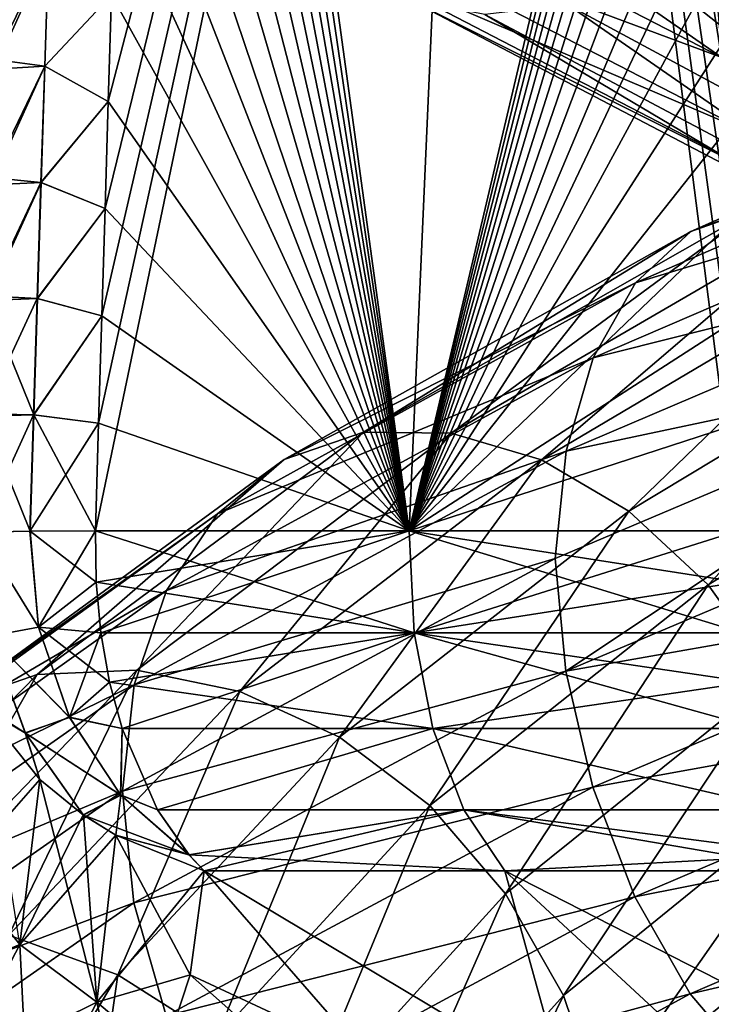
# Model space of a CAD drawing. Header units: metres. Extents: x -80 to 80, y -455 to 95.
# Tile 347 of 656: x -14.59 to -10.83, y -126.44 to -121.08. Entities that reach past the tile are written whole.
import ezdxf

# ---------------------------------------------------------------- set-up
doc = ezdxf.new("R2010")
doc.units = ezdxf.units.M
doc.layers.add('solid_501010_k_02', color=7, linetype='CONTINUOUS')
doc.layers.add('solid_501010_k_02_01', color=7, linetype='CONTINUOUS')

msp = doc.modelspace()

# ---------------------------------------------------------------- linework, layer by layer
at = {"layer": 'solid_501010_k_02'}
for points in [[(-13.917809, -114.079773, 284.682953), (-12.474264, -123.864563, 286.606049), (-13.904234, -113.443024, 284.592377)], [(-12.474264, -123.864563, 286.606049), (-12.014874, -113.481277, 285.810364), (-13.904234, -113.443024, 284.592377)], [(-12.474264, -123.864563, 243.393936), (-12.014874, -113.481277, 244.189621), (-10.015372, -113.443024, 243.162399)], [(-10.087071, -114.080177, 243.105316), (-12.474264, -123.864563, 243.393936), (-10.015372, -113.443024, 243.162399)], [(-14.183041, -123.864563, 244.475128), (-14.165023, -123.278618, 244.497528), (-12.014874, -113.481277, 244.189621)], [(-12.474264, -123.864563, 243.393936), (-14.183041, -123.864563, 244.475128), (-12.014874, -113.481277, 244.189621)], [(-14.165023, -123.278618, 244.497528), (-14.147285, -122.69413, 244.523376), (-12.014874, -113.481277, 244.189621)], [(-14.147285, -122.69413, 244.523376), (-14.129828, -122.111122, 244.552643), (-12.014874, -113.481277, 244.189621)], [(-14.129828, -122.111122, 244.552643), (-14.112659, -121.529602, 244.585327), (-12.014874, -113.481277, 244.189621)], [(-14.112659, -121.529602, 244.585327), (-14.095774, -120.949554, 244.621384), (-12.014874, -113.481277, 244.189621)], [(-12.474264, -123.864563, 286.606049), (-10.68349, -123.864563, 287.545319), (-12.014874, -113.481277, 285.810364)], [(-10.623288, -121.529381, 287.42926), (-10.600509, -120.949341, 287.396606), (-12.014874, -113.481277, 285.810364)], [(-10.642992, -122.110916, 287.460449), (-10.623288, -121.529381, 287.42926), (-12.014874, -113.481277, 285.810364)], [(-10.659605, -122.693962, 287.490234), (-10.642992, -122.110916, 287.460449), (-12.014874, -113.481277, 285.810364)], [(-10.67311, -123.278519, 287.518524), (-10.659605, -122.693962, 287.490234), (-12.014874, -113.481277, 285.810364)], [(-10.68349, -123.864563, 287.545319), (-10.67311, -123.278519, 287.518524), (-12.014874, -113.481277, 285.810364)], [(-13.917809, -114.079773, 284.682953), (-13.932208, -114.724182, 284.769928), (-12.474264, -123.864563, 286.606049)], [(-10.087071, -114.080177, 243.105316), (-10.155237, -114.724991, 243.049316), (-12.474264, -123.864563, 243.393936)], [(-13.932208, -114.724182, 284.769928), (-13.94676, -115.350784, 284.850067), (-12.474264, -123.864563, 286.606049)], [(-10.155237, -114.724991, 243.049316), (-10.217353, -115.351547, 242.996658), (-12.474264, -123.864563, 243.393936)], [(-13.94676, -115.350784, 284.850067), (-13.961946, -115.982361, 284.926453), (-12.474264, -123.864563, 286.606049)], [(-10.217353, -115.351547, 242.996658), (-10.275908, -115.983047, 242.945313), (-12.474264, -123.864563, 243.393936)], [(-13.961946, -115.982361, 284.926453), (-13.977846, -116.620369, 284.999176), (-12.474264, -123.864563, 286.606049)], [(-10.275908, -115.983047, 242.945313), (-10.330911, -116.620941, 242.895203), (-12.474264, -123.864563, 243.393936)], [(-13.977846, -116.620369, 284.999176), (-13.994356, -117.263756, 285.068024), (-12.474264, -123.864563, 286.606049)], [(-10.330911, -116.620941, 242.895203), (-10.382277, -117.264206, 242.846481), (-12.474264, -123.864563, 243.393936)], [(-13.994356, -117.263756, 285.068024), (-14.011361, -117.911171, 285.132874), (-12.474264, -123.864563, 286.606049)], [(-10.382277, -117.264206, 242.846481), (-10.429925, -117.911507, 242.799347), (-12.474264, -123.864563, 243.393936)], [(-14.011361, -117.911171, 285.132874), (-14.02878, -118.561554, 285.193604), (-12.474264, -123.864563, 286.606049)], [(-10.429925, -117.911507, 242.799347), (-10.473793, -118.56179, 242.753906), (-12.474264, -123.864563, 243.393936)], [(-14.02878, -118.561554, 285.193604), (-14.046701, -119.216232, 285.250214), (-12.474264, -123.864563, 286.606049)], [(-10.473793, -118.56179, 242.753906), (-10.513866, -119.216393, 242.710083), (-12.474264, -123.864563, 243.393936)], [(-14.046701, -119.216232, 285.250214), (-14.062763, -119.792175, 285.296326), (-12.474264, -123.864563, 286.606049)], [(-10.513866, -119.216393, 242.710083), (-10.545765, -119.792274, 242.673111), (-12.474264, -123.864563, 243.393936)], [(-13.299777, -119.537773, 1113.9198), (-10.771938, -121.290352, 1112.504639), (-13.242359, -120.016632, 1114.184937)], [(-13.299777, -119.537773, 1113.9198), (-10.811956, -120.822586, 1112.231201), (-10.771938, -121.290352, 1112.504639)], [(-14.062763, -119.792175, 285.296326), (-14.079131, -120.370148, 285.339142), (-12.474264, -123.864563, 286.606049)], [(-10.545765, -119.792274, 242.673111), (-10.57466, -120.370193, 242.637543), (-12.474264, -123.864563, 243.393936)], [(-13.242359, -120.016632, 1114.184937), (-10.771938, -121.290352, 1112.504639), (-13.075293, -120.433151, 1114.542725)], [(-14.079131, -120.370148, 285.339142), (-14.095765, -120.949341, 285.378601), (-12.474264, -123.864563, 286.606049)], [(-10.57466, -120.370193, 242.637543), (-10.600509, -120.949341, 242.603409), (-12.474264, -123.864563, 243.393936)], [(-13.075293, -120.433151, 1114.542725), (-10.636039, -121.692833, 1112.882813), (-12.813265, -120.759628, 1114.966675)], [(-10.771938, -121.290352, 1112.504639), (-10.636039, -121.692833, 1112.882813), (-13.075293, -120.433151, 1114.542725)], [(-11.144882, -120.824974, 1116.832153), (-9.065754, -121.967735, 1115.442017), (-10.693233, -120.531555, 1117.210083)], [(-14.732493, -121.352562, 245.296371), (-14.437405, -120.705566, 244.94455), (-14.458009, -121.337105, 244.906235)], [(-14.732493, -121.352562, 245.296371), (-14.712518, -120.723434, 245.334137), (-14.437405, -120.705566, 244.94455)], [(-14.437956, -120.705521, 285.05484), (-14.710838, -120.657944, 284.66098), (-14.731247, -121.300148, 284.69986)], [(-14.437956, -120.705521, 285.05484), (-14.731247, -121.300148, 284.69986), (-14.458577, -121.337067, 285.09314)], [(-14.437956, -120.705521, 285.05484), (-14.458577, -121.337067, 285.09314), (-14.095765, -120.949341, 285.378601)], [(-14.458009, -121.337105, 244.906235), (-14.437405, -120.705566, 244.94455), (-14.095774, -120.949554, 244.621384)], [(-12.813265, -120.759628, 1114.966675), (-10.422893, -122.000648, 1113.341309), (-12.47051, -120.974266, 1115.432617)], [(-10.636039, -121.692833, 1112.882813), (-10.422893, -122.000648, 1113.341309), (-12.813265, -120.759628, 1114.966675)], [(-11.610612, -121.003227, 1116.391724), (-9.4446, -122.171562, 1114.93457), (-11.144882, -120.824974, 1116.832153)], [(-9.4446, -122.171562, 1114.93457), (-9.065754, -121.967735, 1115.442017), (-11.144882, -120.824974, 1116.832153)], [(-14.458577, -121.337067, 285.09314), (-14.112654, -121.529404, 285.414673), (-14.095765, -120.949341, 285.378601)], [(-14.458009, -121.337105, 244.906235), (-14.095774, -120.949554, 244.621384), (-14.112659, -121.529602, 244.585327)], [(-14.095765, -120.949341, 285.378601), (-14.112654, -121.529404, 285.414673), (-12.474264, -123.864563, 286.606049)], [(-10.600509, -120.949341, 242.603409), (-10.623288, -121.529373, 242.570755), (-12.474264, -123.864563, 243.393936)], [(-12.47051, -120.974266, 1115.432617), (-10.144081, -122.1931, 1113.854126), (-12.061949, -121.056259, 1115.916138)], [(-10.422893, -122.000648, 1113.341309), (-10.144081, -122.1931, 1113.854126), (-12.47051, -120.974266, 1115.432617)], [(-12.061949, -121.056259, 1115.916138), (-9.811738, -122.250443, 1114.394897), (-11.610612, -121.003227, 1116.391724)], [(-9.811738, -122.250443, 1114.394897), (-9.4446, -122.171562, 1114.93457), (-11.610612, -121.003227, 1116.391724)], [(-10.144081, -122.1931, 1113.854126), (-9.811738, -122.250443, 1114.394897), (-12.061949, -121.056259, 1115.916138)], [(-8.412203, -121.116684, 1145.852051), (-10.940973, -122.235268, 1144.498657), (-8.644036, -121.383331, 1146.4021)], [(-10.581861, -122.1082, 1143.967041), (-10.940973, -122.235268, 1144.498657), (-8.412203, -121.116684, 1145.852051)], [(-14.752382, -121.981895, 245.262222), (-14.458009, -121.337105, 244.906235), (-14.47845, -121.968849, 244.871597)], [(-14.752382, -121.981895, 245.262222), (-14.732493, -121.352562, 245.296371), (-14.458009, -121.337105, 244.906235)], [(-14.458577, -121.337067, 285.09314), (-14.731247, -121.300148, 284.69986), (-14.751566, -121.942581, 284.734955)], [(-14.458577, -121.337067, 285.09314), (-14.751566, -121.942581, 284.734955), (-14.479035, -121.968826, 285.127747)], [(-14.458577, -121.337067, 285.09314), (-14.479035, -121.968826, 285.127747), (-14.112654, -121.529404, 285.414673)], [(-14.47845, -121.968849, 244.871597), (-14.458009, -121.337105, 244.906235), (-14.112659, -121.529602, 244.585327)], [(-8.644036, -121.383331, 1146.4021), (-11.242496, -122.51503, 1145.004028), (-8.821502, -121.782448, 1146.889282)], [(-10.940973, -122.235268, 1144.498657), (-11.242496, -122.51503, 1145.004028), (-8.644036, -121.383331, 1146.4021)], [(-14.479035, -121.968826, 285.127747), (-14.129829, -122.110954, 285.447327), (-14.112654, -121.529404, 285.414673)], [(-14.47845, -121.968849, 244.871597), (-14.112659, -121.529602, 244.585327), (-14.129828, -122.111122, 244.552643)], [(-14.112654, -121.529404, 285.414673), (-14.129829, -122.110954, 285.447327), (-12.474264, -123.864563, 286.606049)], [(-10.623288, -121.529373, 242.570755), (-10.642992, -122.110916, 242.539536), (-12.474264, -123.864563, 243.393936)], [(-8.821502, -121.782448, 1146.889282), (-11.47331, -122.922722, 1145.455811), (-8.934994, -122.28714, 1147.284912)], [(-11.242496, -122.51503, 1145.004028), (-11.47331, -122.922722, 1145.455811), (-8.821502, -121.782448, 1146.889282)], [(-14.772167, -122.611427, 245.231689), (-14.47845, -121.968849, 244.871597), (-14.498712, -122.600777, 244.840637)], [(-14.772167, -122.611427, 245.231689), (-14.752382, -121.981895, 245.262222), (-14.47845, -121.968849, 244.871597)], [(-14.479035, -121.968826, 285.127747), (-14.751566, -121.942581, 284.734955), (-14.771777, -122.585213, 284.766296)], [(-14.479035, -121.968826, 285.127747), (-14.771777, -122.585213, 284.766296), (-14.499313, -122.600769, 285.158691)], [(-14.479035, -121.968826, 285.127747), (-14.499313, -122.600769, 285.158691), (-14.129829, -122.110954, 285.447327)], [(-14.498712, -122.600777, 244.840637), (-14.47845, -121.968849, 244.871597), (-14.129828, -122.111122, 244.552643)], [(-14.499313, -122.600769, 285.158691), (-14.147292, -122.694, 285.476593), (-14.129829, -122.110954, 285.447327)], [(-14.498712, -122.600777, 244.840637), (-14.129828, -122.111122, 244.552643), (-14.147285, -122.69413, 244.523376)], [(-14.129829, -122.110954, 285.447327), (-14.147292, -122.694, 285.476593), (-12.474264, -123.864563, 286.606049)], [(-10.581861, -122.1082, 1143.967041), (-12.723242, -123.327972, 1142.291992), (-10.940973, -122.235268, 1144.498657)], [(-12.246642, -123.332031, 1141.833618), (-12.723242, -123.327972, 1142.291992), (-10.581861, -122.1082, 1143.967041)], [(-10.642992, -122.110916, 242.539536), (-10.659606, -122.69397, 242.509781), (-12.474264, -123.864563, 243.393936)], [(-10.185474, -122.136566, 1143.438232), (-12.246642, -123.332031, 1141.833618), (-10.581861, -122.1082, 1143.967041)], [(-11.755184, -123.478302, 1141.40979), (-12.246642, -123.332031, 1141.833618), (-10.185474, -122.136566, 1143.438232)], [(-9.776731, -122.30909, 1142.942505), (-11.755184, -123.478302, 1141.40979), (-10.185474, -122.136566, 1143.438232)], [(-10.940973, -122.235268, 1144.498657), (-13.155025, -123.47567, 1142.758667), (-11.242496, -122.51503, 1145.004028)], [(-12.723242, -123.327972, 1142.291992), (-13.155025, -123.47567, 1142.758667), (-10.940973, -122.235268, 1144.498657)], [(-11.278914, -123.757019, 1141.045898), (-11.755184, -123.478302, 1141.40979), (-9.776731, -122.30909, 1142.942505)], [(-8.934994, -122.28714, 1147.284912), (-11.620918, -123.431038, 1145.827393), (-8.981763, -122.871834, 1147.556885)], [(-11.47331, -122.922722, 1145.455811), (-11.620918, -123.431038, 1145.827393), (-8.934994, -122.28714, 1147.284912)], [(-9.38062, -122.614258, 1142.509766), (-11.278914, -123.757019, 1141.045898), (-9.776731, -122.30909, 1142.942505)], [(-11.242496, -122.51503, 1145.004028), (-13.517567, -123.771103, 1143.208374), (-11.47331, -122.922722, 1145.455811)], [(-13.155025, -123.47567, 1142.758667), (-13.517567, -123.771103, 1143.208374), (-11.242496, -122.51503, 1145.004028)], [(-14.499313, -122.600769, 285.158691), (-14.771777, -122.585213, 284.766296), (-14.791865, -123.228035, 284.793915)], [(-14.499313, -122.600769, 285.158691), (-14.791865, -123.228035, 284.793915), (-14.519397, -123.23288, 285.185974)], [(-14.791834, -123.241135, 245.204727), (-14.772167, -122.611427, 245.231689), (-14.518779, -123.232887, 244.813339)], [(-14.772167, -122.611427, 245.231689), (-14.498712, -122.600777, 244.840637), (-14.518779, -123.232887, 244.813339)], [(-14.499313, -122.600769, 285.158691), (-14.519397, -123.23288, 285.185974), (-14.147292, -122.694, 285.476593)], [(-14.518779, -123.232887, 244.813339), (-14.498712, -122.600777, 244.840637), (-14.147285, -122.69413, 244.523376)], [(-10.847782, -124.15844, 1140.767334), (-11.278914, -123.757019, 1141.045898), (-9.38062, -122.614258, 1142.509766)], [(-9.022049, -123.040596, 1142.169556), (-10.847782, -124.15844, 1140.767334), (-9.38062, -122.614258, 1142.509766)], [(-14.519397, -123.23288, 285.185974), (-14.165039, -123.278542, 285.502441), (-14.147292, -122.694, 285.476593)], [(-14.518779, -123.232887, 244.813339), (-14.147285, -122.69413, 244.523376), (-14.165023, -123.278618, 244.497528)], [(-14.147292, -122.694, 285.476593), (-14.165039, -123.278542, 285.502441), (-12.474264, -123.864563, 286.606049)], [(-10.659606, -122.69397, 242.509781), (-10.67311, -123.278519, 242.481476), (-12.474264, -123.864563, 243.393936)], [(-8.981763, -122.871834, 1147.556885), (-11.679599, -124.014717, 1146.08728), (-11.622031, -124.62767, 1146.226929)], [(-11.620918, -123.431038, 1145.827393), (-11.679599, -124.014717, 1146.08728), (-8.981763, -122.871834, 1147.556885)], [(-8.981763, -122.871834, 1147.556885), (-11.622031, -124.62767, 1146.226929), (-8.935849, -123.492294, 1147.691162)], [(-11.47331, -122.922722, 1145.455811), (-13.795088, -124.188896, 1143.616455), (-11.620918, -123.431038, 1145.827393)], [(-13.517567, -123.771103, 1143.208374), (-13.795088, -124.188896, 1143.616455), (-11.47331, -122.922722, 1145.455811)], [(-10.486094, -124.662987, 1140.590088), (-10.847782, -124.15844, 1140.767334), (-9.022049, -123.040596, 1142.169556)], [(-14.519397, -123.23288, 285.185974), (-14.791865, -123.228035, 284.793915), (-14.811816, -123.87101, 284.81781)], [(-14.519397, -123.23288, 285.185974), (-14.811816, -123.87101, 284.81781), (-14.539271, -123.86515, 285.209625)], [(-14.791834, -123.241135, 245.204727), (-14.538637, -123.865143, 244.789673), (-14.811368, -123.870995, 245.181366)], [(-14.791834, -123.241135, 245.204727), (-14.518779, -123.232887, 244.813339), (-14.538637, -123.865143, 244.789673)], [(-14.519397, -123.23288, 285.185974), (-14.539271, -123.86515, 285.209625), (-14.165039, -123.278542, 285.502441)], [(-14.539271, -123.86515, 285.209625), (-14.183065, -123.864563, 285.524841), (-14.165039, -123.278542, 285.502441)], [(-14.538637, -123.865143, 244.789673), (-14.518779, -123.232887, 244.813339), (-14.183041, -123.864563, 244.475128)], [(-14.518779, -123.232887, 244.813339), (-14.165023, -123.278618, 244.497528), (-14.183041, -123.864563, 244.475128)], [(-14.165039, -123.278542, 285.502441), (-14.183065, -123.864563, 285.524841), (-12.474264, -123.864563, 286.606049)], [(-10.67311, -123.278519, 242.481476), (-10.683491, -123.864563, 242.454666), (-12.474264, -123.864563, 243.393936)], [(-12.723242, -123.327972, 1142.291992), (-14.499928, -124.644623, 1140.295776), (-13.155025, -123.47567, 1142.758667)], [(-13.956775, -124.620979, 1139.920044), (-14.499928, -124.644623, 1140.295776), (-12.723242, -123.327972, 1142.291992)], [(-12.246642, -123.332031, 1141.833618), (-13.956775, -124.620979, 1139.920044), (-12.723242, -123.327972, 1142.291992)], [(-13.396689, -124.737259, 1139.580444), (-13.956775, -124.620979, 1139.920044), (-12.246642, -123.332031, 1141.833618)], [(-11.755184, -123.478302, 1141.40979), (-13.396689, -124.737259, 1139.580444), (-12.246642, -123.332031, 1141.833618)], [(-11.620918, -123.431038, 1145.827393), (-13.972567, -124.701302, 1143.958496), (-11.679599, -124.014717, 1146.08728)], [(-13.795088, -124.188896, 1143.616455), (-13.972567, -124.701302, 1143.958496), (-11.620918, -123.431038, 1145.827393)], [(-13.155025, -123.47567, 1142.758667), (-14.992006, -124.815765, 1140.686768), (-13.517567, -123.771103, 1143.208374)], [(-14.499928, -124.644623, 1140.295776), (-14.992006, -124.815765, 1140.686768), (-13.155025, -123.47567, 1142.758667)], [(-12.853912, -124.985718, 1139.297241), (-13.396689, -124.737259, 1139.580444), (-11.755184, -123.478302, 1141.40979)], [(-11.278914, -123.757019, 1141.045898), (-12.853912, -124.985718, 1139.297241), (-11.755184, -123.478302, 1141.40979)], [(-8.935849, -123.492294, 1147.691162), (-11.622031, -124.62767, 1146.226929), (-8.823114, -124.133553, 1147.681885)], [(-12.362576, -125.358582, 1139.090942), (-12.853912, -124.985718, 1139.297241), (-11.278914, -123.757019, 1141.045898)], [(-10.847782, -124.15844, 1140.767334), (-12.362576, -125.358582, 1139.090942), (-11.278914, -123.757019, 1141.045898)], [(-13.517567, -123.771103, 1143.208374), (-15.405172, -125.128914, 1141.071533), (-13.795088, -124.188896, 1143.616455)], [(-14.992006, -124.815765, 1140.686768), (-15.405172, -125.128914, 1141.071533), (-13.517567, -123.771103, 1143.208374)], [(-14.492227, -124.388176, 285.195007), (-14.539271, -123.86515, 285.209625), (-14.811816, -123.87101, 284.81781)], [(-14.491715, -124.387558, 244.80423), (-14.811368, -123.870995, 245.181366), (-14.538637, -123.865143, 244.789673)], [(-14.492227, -124.388176, 285.195007), (-14.183065, -123.864563, 285.524841), (-14.539271, -123.86515, 285.209625)], [(-14.178429, -124.143768, 244.479858), (-14.538637, -123.865143, 244.789673), (-14.183041, -123.864563, 244.475128)], [(-14.178429, -124.143768, 244.479858), (-14.491715, -124.387558, 244.80423), (-14.538637, -123.865143, 244.789673)], [(-14.492227, -124.388176, 285.195007), (-14.178427, -124.143768, 285.520142), (-14.183065, -123.864563, 285.524841)], [(-14.178427, -124.143768, 285.520142), (-12.474264, -123.864563, 286.606049), (-14.183065, -123.864563, 285.524841)], [(-12.44829, -124.419724, 243.438934), (-14.183041, -123.864563, 244.475128), (-12.474264, -123.864563, 243.393936)], [(-12.44829, -124.419724, 243.438934), (-14.178429, -124.143768, 244.479858), (-14.183041, -123.864563, 244.475128)], [(-14.178427, -124.143768, 285.520142), (-14.152637, -124.419449, 285.482819), (-12.474264, -123.864563, 286.606049)], [(-14.152637, -124.419449, 285.482819), (-12.44829, -124.419724, 286.561066), (-12.474264, -123.864563, 286.606049)], [(-10.681751, -124.143768, 242.461044), (-12.474264, -123.864563, 243.393936), (-10.683491, -123.864563, 242.454666)], [(-10.662321, -124.419449, 242.502045), (-12.44829, -124.419724, 243.438934), (-12.474264, -123.864563, 243.393936)], [(-10.681751, -124.143768, 242.461044), (-10.662321, -124.419449, 242.502045), (-12.474264, -123.864563, 243.393936)], [(-12.44829, -124.419724, 286.561066), (-10.68349, -123.864563, 287.545319), (-12.474264, -123.864563, 286.606049)], [(-12.44829, -124.419724, 286.561066), (-10.681751, -124.143768, 287.53894), (-10.68349, -123.864563, 287.545319)], [(-14.492227, -124.388176, 285.195007), (-14.811816, -123.87101, 284.81781), (-14.757401, -124.43663, 284.80011)], [(-14.756849, -124.437073, 245.199081), (-14.811368, -123.870995, 245.181366), (-14.491715, -124.387558, 244.80423)], [(-11.679599, -124.014717, 1146.08728), (-14.034678, -125.279282, 1144.210083), (-11.622031, -124.62767, 1146.226929)], [(-13.972567, -124.701302, 1143.958496), (-14.034678, -125.279282, 1144.210083), (-11.679599, -124.014717, 1146.08728)], [(-11.622031, -124.62767, 1146.226929), (-11.475407, -125.257423, 1146.235229), (-8.823114, -124.133553, 1147.681885)], [(-8.823114, -124.133553, 1147.681885), (-11.475407, -125.257423, 1146.235229), (-8.646299, -124.746361, 1147.535645)], [(-13.795088, -124.188896, 1143.616455), (-15.721447, -125.558022, 1141.428589), (-13.972567, -124.701302, 1143.958496)], [(-15.405172, -125.128914, 1141.071533), (-15.721447, -125.558022, 1141.428589), (-13.795088, -124.188896, 1143.616455)], [(-14.492227, -124.388176, 285.195007), (-14.152637, -124.419449, 285.482819), (-14.178427, -124.143768, 285.520142)], [(-14.178429, -124.143768, 244.479858), (-14.152639, -124.419456, 244.517181), (-14.491715, -124.387558, 244.80423)], [(-12.44829, -124.419724, 243.438934), (-14.152639, -124.419456, 244.517181), (-14.178429, -124.143768, 244.479858)], [(-12.44829, -124.419724, 286.561066), (-10.662319, -124.419456, 287.497955), (-10.681751, -124.143768, 287.53894)], [(-11.950381, -125.837952, 1138.973389), (-12.362576, -125.358582, 1139.090942), (-10.847782, -124.15844, 1140.767334)], [(-10.486094, -124.662987, 1140.590088), (-11.950381, -125.837952, 1138.973389), (-10.847782, -124.15844, 1140.767334)], [(-14.323272, -124.87912, 285.11499), (-14.492227, -124.388176, 285.195007), (-14.757401, -124.43663, 284.80011)], [(-14.756849, -124.437073, 245.199081), (-14.491715, -124.387558, 244.80423), (-14.323148, -124.877998, 244.884064)], [(-14.323272, -124.87912, 285.11499), (-14.152637, -124.419449, 285.482819), (-14.492227, -124.388176, 285.195007)], [(-14.105227, -124.686279, 244.5858), (-14.323148, -124.877998, 244.884064), (-14.491715, -124.387558, 244.80423)], [(-14.152639, -124.419456, 244.517181), (-14.105227, -124.686279, 244.5858), (-14.491715, -124.387558, 244.80423)], [(-14.563882, -124.964348, 245.291153), (-14.807505, -124.809494, 245.702179), (-14.756849, -124.437073, 245.199081)], [(-14.7973, -124.826729, 284.305176), (-14.564759, -124.963539, 284.708221), (-14.757401, -124.43663, 284.80011)], [(-14.323272, -124.87912, 285.11499), (-14.757401, -124.43663, 284.80011), (-14.564759, -124.963539, 284.708221)], [(-14.563882, -124.964348, 245.291153), (-14.756849, -124.437073, 245.199081), (-14.323148, -124.877998, 244.884064)], [(-14.323272, -124.87912, 285.11499), (-14.105225, -124.686279, 285.414185), (-14.152637, -124.419449, 285.482819)], [(-12.44829, -124.419724, 243.438934), (-14.105227, -124.686279, 244.5858), (-14.152639, -124.419456, 244.517181)], [(-14.152637, -124.419449, 285.482819), (-14.105225, -124.686279, 285.414185), (-12.44829, -124.419724, 286.561066)], [(-12.346694, -124.938965, 243.614899), (-14.105227, -124.686279, 244.5858), (-12.44829, -124.419724, 243.438934)], [(-14.105225, -124.686279, 285.414185), (-14.037127, -124.938866, 285.315643), (-12.44829, -124.419724, 286.561066)], [(-14.037127, -124.938866, 285.315643), (-12.346694, -124.938965, 286.385101), (-12.44829, -124.419724, 286.561066)], [(-10.662321, -124.419449, 242.502045), (-10.626601, -124.686279, 242.577423), (-12.44829, -124.419724, 243.438934)], [(-12.44829, -124.419724, 286.561066), (-10.626599, -124.686279, 287.422577), (-10.662319, -124.419456, 287.497955)], [(-12.346694, -124.938965, 286.385101), (-10.626599, -124.686279, 287.422577), (-12.44829, -124.419724, 286.561066)], [(-10.575298, -124.938866, 242.685669), (-12.346694, -124.938965, 243.614899), (-12.44829, -124.419724, 243.438934)], [(-10.626601, -124.686279, 242.577423), (-10.575298, -124.938866, 242.685669), (-12.44829, -124.419724, 243.438934)], [(-14.499928, -124.644623, 1140.295776), (-15.861146, -126.033943, 1138.041748), (-14.992006, -124.815765, 1140.686768)], [(-15.267004, -125.980057, 1137.758301), (-15.861146, -126.033943, 1138.041748), (-14.499928, -124.644623, 1140.295776)], [(-13.956775, -124.620979, 1139.920044), (-15.267004, -125.980057, 1137.758301), (-14.499928, -124.644623, 1140.295776)], [(-14.654338, -126.063553, 1137.512695), (-15.267004, -125.980057, 1137.758301), (-13.956775, -124.620979, 1139.920044)], [(-13.396689, -124.737259, 1139.580444), (-14.654338, -126.063553, 1137.512695), (-13.956775, -124.620979, 1139.920044)], [(-14.034678, -125.279282, 1144.210083), (-13.973906, -125.887009, 1144.350342), (-11.622031, -124.62767, 1146.226929)], [(-11.622031, -124.62767, 1146.226929), (-13.973906, -125.887009, 1144.350342), (-11.475407, -125.257423, 1146.235229)], [(-11.635266, -126.39045, 1138.944946), (-11.950381, -125.837952, 1138.973389), (-10.486094, -124.662987, 1140.590088)], [(-10.20959, -125.236061, 1140.51709), (-11.635266, -126.39045, 1138.944946), (-10.486094, -124.662987, 1140.590088)], [(-13.972567, -124.701302, 1143.958496), (-15.923709, -126.074852, 1141.736206), (-14.034678, -125.279282, 1144.210083)], [(-15.721447, -125.558022, 1141.428589), (-15.923709, -126.074852, 1141.736206), (-13.972567, -124.701302, 1143.958496)], [(-14.323272, -124.87912, 285.11499), (-14.037127, -124.938866, 285.315643), (-14.105225, -124.686279, 285.414185)], [(-14.105227, -124.686279, 244.5858), (-14.037128, -124.938866, 244.684357), (-14.323148, -124.877998, 244.884064)], [(-12.346694, -124.938965, 243.614899), (-14.037128, -124.938866, 244.684357), (-14.105227, -124.686279, 244.5858)], [(-12.346694, -124.938965, 286.385101), (-10.575299, -124.938858, 287.314331), (-10.626599, -124.686279, 287.422577)], [(-14.060607, -126.278885, 1137.319946), (-14.654338, -126.063553, 1137.512695), (-13.396689, -124.737259, 1139.580444)], [(-12.853912, -124.985718, 1139.297241), (-14.060607, -126.278885, 1137.319946), (-13.396689, -124.737259, 1139.580444)], [(-11.475407, -125.257423, 1146.235229), (-11.24544, -125.855103, 1146.118774), (-8.646299, -124.746361, 1147.535645)], [(-8.646299, -124.746361, 1147.535645), (-11.24544, -125.855103, 1146.118774), (-8.415011, -125.291847, 1147.259399)], [(-14.919143, -125.710556, 282.244934), (-14.48442, -125.217094, 284.470062), (-14.7973, -124.826729, 284.305176)], [(-14.563882, -124.964348, 245.291153), (-14.7973, -124.826729, 245.694824), (-14.807505, -124.809494, 245.702179)], [(-14.7973, -124.826729, 284.305176), (-14.48442, -125.217094, 284.470062), (-14.564759, -124.963539, 284.708221)], [(-14.484421, -125.217094, 245.529938), (-14.594958, -126.114021, 247.657104), (-14.7973, -124.826729, 245.694824)], [(-14.563882, -124.964348, 245.291153), (-14.484421, -125.217094, 245.529938), (-14.7973, -124.826729, 245.694824)], [(-14.044756, -125.302101, 284.975372), (-14.323272, -124.87912, 285.11499), (-14.564759, -124.963539, 284.708221)], [(-14.563882, -124.964348, 245.291153), (-14.323148, -124.877998, 244.884064), (-14.045229, -125.300713, 245.023346)], [(-14.044756, -125.302101, 284.975372), (-14.037127, -124.938866, 285.315643), (-14.323272, -124.87912, 285.11499)], [(-14.037128, -124.938866, 244.684357), (-14.045229, -125.300713, 245.023346), (-14.323148, -124.877998, 244.884064)], [(-14.037128, -124.938866, 244.684357), (-13.844612, -125.381889, 244.962967), (-14.045229, -125.300713, 245.023346)], [(-14.044756, -125.302101, 284.975372), (-13.844616, -125.381889, 285.037018), (-14.037127, -124.938866, 285.315643)], [(-12.346694, -124.938965, 243.614899), (-13.844612, -125.381889, 244.962967), (-14.037128, -124.938866, 244.684357)], [(-14.037127, -124.938866, 285.315643), (-13.844616, -125.381889, 285.037018), (-12.346694, -124.938965, 286.385101)], [(-13.844616, -125.381889, 285.037018), (-12.177373, -125.381935, 286.091827), (-12.346694, -124.938965, 286.385101)], [(-12.177373, -125.381935, 243.908173), (-13.844612, -125.381889, 244.962967), (-12.346694, -124.938965, 243.614899)], [(-12.346694, -124.938965, 286.385101), (-10.43027, -125.381889, 287.008301), (-10.575299, -124.938858, 287.314331)], [(-10.575298, -124.938866, 242.685669), (-10.430264, -125.381889, 242.991699), (-12.346694, -124.938965, 243.614899)], [(-12.177373, -125.381935, 286.091827), (-10.43027, -125.381889, 287.008301), (-12.346694, -124.938965, 286.385101)], [(-10.430264, -125.381889, 242.991699), (-12.177373, -125.381935, 243.908173), (-12.346694, -124.938965, 243.614899)], [(-14.48442, -125.217094, 284.470062), (-14.249414, -125.409286, 284.549377), (-14.564759, -124.963539, 284.708221)], [(-14.044756, -125.302101, 284.975372), (-14.564759, -124.963539, 284.708221), (-14.249414, -125.409286, 284.549377)], [(-14.563882, -124.964348, 245.291153), (-14.248049, -125.41024, 245.450241), (-14.484421, -125.217094, 245.529938)], [(-14.563882, -124.964348, 245.291153), (-14.045229, -125.300713, 245.023346), (-14.248049, -125.41024, 245.450241)], [(-13.523146, -126.620445, 1137.194336), (-14.060607, -126.278885, 1137.319946), (-12.853912, -124.985718, 1139.297241)], [(-12.362576, -125.358582, 1139.090942), (-13.523146, -126.620445, 1137.194336), (-12.853912, -124.985718, 1139.297241)], [(-14.594956, -126.114021, 282.342896), (-14.48442, -125.217094, 284.470062), (-14.919143, -125.710556, 282.244934)], [(-14.174942, -126.427307, 247.603088), (-14.594958, -126.114021, 247.657104), (-14.484421, -125.217094, 245.529938)], [(-14.594956, -126.114021, 282.342896), (-14.249414, -125.409286, 284.549377), (-14.48442, -125.217094, 284.470062)], [(-14.248049, -125.41024, 245.450241), (-14.174942, -126.427307, 247.603088), (-14.484421, -125.217094, 245.529938)], [(-13.973906, -125.887009, 1144.350342), (-13.797609, -126.502563, 1144.380981), (-11.475407, -125.257423, 1146.235229)], [(-11.475407, -125.257423, 1146.235229), (-13.797609, -126.502563, 1144.380981), (-11.24544, -125.855103, 1146.118774)], [(-11.434353, -126.981728, 1139.005005), (-11.635266, -126.39045, 1138.944946), (-10.20959, -125.236061, 1140.51709)], [(-10.033294, -125.842209, 1140.550049), (-11.434353, -126.981728, 1139.005005), (-10.20959, -125.236061, 1140.51709)], [(-14.034678, -125.279282, 1144.210083), (-15.99802, -126.652718, 1141.968506), (-13.973906, -125.887009, 1144.350342)], [(-15.923709, -126.074852, 1141.736206), (-15.99802, -126.652718, 1141.968506), (-14.034678, -125.279282, 1144.210083)], [(-14.071783, -125.520119, 284.594116), (-14.044756, -125.302101, 284.975372), (-14.249414, -125.409286, 284.549377)], [(-13.673729, -125.625671, 245.210312), (-14.248049, -125.41024, 245.450241), (-14.045229, -125.300713, 245.023346)], [(-14.071783, -125.520119, 284.594116), (-13.672567, -125.627014, 284.788025), (-14.044756, -125.302101, 284.975372)], [(-13.844612, -125.381889, 244.962967), (-13.673729, -125.625671, 245.210312), (-14.045229, -125.300713, 245.023346)], [(-14.044756, -125.302101, 284.975372), (-13.672567, -125.627014, 284.788025), (-13.844616, -125.381889, 285.037018)], [(-11.24544, -125.855103, 1146.118774), (-10.944626, -126.382736, 1145.883057), (-8.415011, -125.291847, 1147.259399)], [(-8.415011, -125.291847, 1147.259399), (-10.944626, -126.382736, 1145.883057), (-8.139317, -125.733032, 1146.861572)], [(-13.072255, -127.072174, 1137.143677), (-13.523146, -126.620445, 1137.194336), (-12.362576, -125.358582, 1139.090942)], [(-11.950381, -125.837952, 1138.973389), (-13.072255, -127.072174, 1137.143677), (-12.362576, -125.358582, 1139.090942)], [(-14.594956, -126.114021, 282.342896), (-14.071783, -125.520119, 284.594116), (-14.249414, -125.409286, 284.549377)], [(-14.248049, -125.41024, 245.450241), (-14.071784, -125.520119, 245.405869), (-14.174942, -126.427307, 247.603088)], [(-13.673729, -125.625671, 245.210312), (-14.071784, -125.520119, 245.405869), (-14.248049, -125.41024, 245.450241)], [(-13.844616, -125.381889, 285.037018), (-13.672567, -125.627014, 284.788025), (-12.177373, -125.381935, 286.091827)], [(-12.177373, -125.381935, 243.908173), (-13.673729, -125.625671, 245.210312), (-13.844612, -125.381889, 244.962967)], [(-12.177373, -125.381935, 243.908173), (-11.953486, -125.714195, 244.295959), (-13.673729, -125.625671, 245.210312)], [(-13.672567, -125.627014, 284.788025), (-13.590055, -125.714195, 284.66861), (-12.177373, -125.381935, 286.091827)], [(-12.177373, -125.381935, 286.091827), (-13.590055, -125.714195, 284.66861), (-11.953486, -125.714195, 285.704041)], [(-12.177373, -125.381935, 286.091827), (-10.301515, -125.625664, 286.736633), (-10.43027, -125.381889, 287.008301)], [(-10.430264, -125.381889, 242.991699), (-10.300647, -125.627014, 243.265198), (-12.177373, -125.381935, 243.908173)], [(-12.177373, -125.381935, 243.908173), (-10.238478, -125.714195, 243.396362), (-11.953486, -125.714195, 244.295959)], [(-10.300647, -125.627014, 243.265198), (-10.238478, -125.714195, 243.396362), (-12.177373, -125.381935, 243.908173)], [(-12.177373, -125.381935, 286.091827), (-11.953486, -125.714195, 285.704041), (-10.301515, -125.625664, 286.736633)], [(-14.17494, -126.427299, 282.396912), (-14.071783, -125.520119, 284.594116), (-14.594956, -126.114021, 282.342896)], [(-14.071784, -125.520119, 245.405869), (-13.666062, -126.278862, 246.700562), (-14.174942, -126.427307, 247.603088)], [(-14.17494, -126.427299, 282.396912), (-13.590055, -125.714195, 284.66861), (-14.071783, -125.520119, 284.594116)], [(-14.071784, -125.520119, 245.405869), (-13.590055, -125.714195, 245.331406), (-13.666062, -126.278862, 246.700562)], [(-13.673729, -125.625671, 245.210312), (-13.590055, -125.714195, 245.331406), (-14.071784, -125.520119, 245.405869)], [(-14.071783, -125.520119, 284.594116), (-13.590055, -125.714195, 284.66861), (-13.672567, -125.627014, 284.788025)], [(-13.673729, -125.625671, 245.210312), (-11.953486, -125.714195, 244.295959), (-13.590055, -125.714195, 245.331406)], [(-10.301515, -125.625664, 286.736633), (-11.953486, -125.714195, 285.704041), (-10.238478, -125.714195, 286.603638)], [(-14.594956, -126.114021, 282.342896), (-14.919143, -125.710556, 282.244934), (-15.284363, -126.400803, 280.140564)], [(-14.17494, -126.427299, 282.396912), (-13.666091, -126.278984, 283.299133), (-13.590055, -125.714195, 284.66861)], [(-13.590055, -125.714195, 284.66861), (-13.666091, -126.278984, 283.299133), (-8.975698, -128.466339, 280.546356)], [(-13.666062, -126.278862, 246.700562), (-13.590055, -125.714195, 245.331406), (-11.192513, -128.466339, 250.965027)], [(-13.590055, -125.714195, 245.331406), (-11.953486, -125.714195, 244.295959), (-11.192513, -128.466339, 250.965027)], [(-11.953486, -125.714195, 285.704041), (-13.590055, -125.714195, 284.66861), (-8.975698, -128.466339, 280.546356)], [(-11.953486, -125.714195, 244.295959), (-8.975698, -128.466339, 249.453629), (-11.192513, -128.466339, 250.965027)], [(-11.953486, -125.714195, 244.295959), (-10.238478, -125.714195, 243.396362), (-8.975698, -128.466339, 249.453629)], [(-10.944626, -126.382736, 1145.883057), (-10.586055, -126.804207, 1145.534546), (-8.139317, -125.733032, 1146.861572)], [(-12.727557, -127.602036, 1137.165283), (-13.072255, -127.072174, 1137.143677), (-11.950381, -125.837952, 1138.973389)], [(-11.635266, -126.39045, 1138.944946), (-12.727557, -127.602036, 1137.165283), (-11.950381, -125.837952, 1138.973389)], [(-10.033294, -125.842209, 1140.550049), (-11.216719, -127.434021, 1139.343994), (-11.434353, -126.981728, 1139.005005)], [(-10.033294, -125.842209, 1140.550049), (-10.472648, -126.811096, 1140.199341), (-11.216719, -127.434021, 1139.343994)], [(-15.99802, -126.652718, 1141.968506), (-15.925235, -127.247574, 1142.119873), (-13.973906, -125.887009, 1144.350342)], [(-13.973906, -125.887009, 1144.350342), (-15.925235, -127.247574, 1142.119873), (-13.797609, -126.502563, 1144.380981)], [(-13.797609, -126.502563, 1144.380981), (-13.521106, -127.081696, 1144.302368), (-11.24544, -125.855103, 1146.118774)], [(-11.24544, -125.855103, 1146.118774), (-13.521106, -127.081696, 1144.302368), (-10.944626, -126.382736, 1145.883057)], [(-14.060607, -126.278885, 1137.319946), (-14.862788, -127.614334, 1135.17395), (-14.654338, -126.063553, 1137.512695)], [(-14.960266, -126.815224, 280.166962), (-14.594956, -126.114021, 282.342896), (-15.284363, -126.400803, 280.140564)], [(-14.543767, -127.1371, 249.853012), (-14.960274, -126.815231, 249.833084), (-14.594958, -126.114021, 247.657104)], [(-14.17494, -126.427299, 282.396912), (-14.594956, -126.114021, 282.342896), (-14.960266, -126.815224, 280.166962)], [(-14.174942, -126.427307, 247.603088), (-14.543767, -127.1371, 249.853012), (-14.594958, -126.114021, 247.657104)], [(-14.294663, -127.922768, 1135.13562), (-14.862788, -127.614334, 1135.17395), (-14.060607, -126.278885, 1137.319946)], [(-13.523146, -126.620445, 1137.194336), (-14.294663, -127.922768, 1135.13562), (-14.060607, -126.278885, 1137.319946)], [(-14.174942, -126.427307, 247.603088), (-13.666062, -126.278862, 246.700562), (-13.815099, -126.730537, 247.959167)], [(-14.17494, -126.427299, 282.396912), (-13.81517, -126.730698, 282.040344), (-13.666091, -126.278984, 283.299133)], [(-13.666091, -126.278984, 283.299133), (-13.81517, -126.730698, 282.040344), (-11.192513, -128.466339, 279.034973)], [(-13.815099, -126.730537, 247.959167), (-13.666062, -126.278862, 246.700562), (-11.192513, -128.466339, 250.965027)], [(-13.666091, -126.278984, 283.299133), (-11.192513, -128.466339, 279.034973), (-8.975698, -128.466339, 280.546356)], [(-13.521106, -127.081696, 1144.302368), (-13.159417, -127.587555, 1144.117432), (-10.944626, -126.382736, 1145.883057)], [(-10.944626, -126.382736, 1145.883057), (-13.159417, -127.587555, 1144.117432), (-10.586055, -126.804207, 1145.534546)], [(-14.543759, -127.137093, 280.147034), (-14.17494, -126.427299, 282.396912), (-14.960266, -126.815224, 280.166962)], [(-14.174942, -126.427307, 247.603088), (-14.024823, -127.096169, 249.139313), (-14.543767, -127.1371, 249.853012)], [(-14.543759, -127.137093, 280.147034), (-13.81517, -126.730698, 282.040344), (-14.17494, -126.427299, 282.396912)], [(-14.174942, -126.427307, 247.603088), (-13.815099, -126.730537, 247.959167), (-14.024823, -127.096169, 249.139313)], [(-12.507783, -128.176895, 1137.255737), (-12.727557, -127.602036, 1137.165283), (-11.635266, -126.39045, 1138.944946)], [(-11.434353, -126.981728, 1139.005005), (-12.507783, -128.176895, 1137.255737), (-11.635266, -126.39045, 1138.944946)]]:
    msp.add_3dface(points, dxfattribs=at)
at = {"layer": 'solid_501010_k_02_01'}
for points in [[(-11.953486, -125.714195, 285.704041), (-8.975698, -128.466339, 280.546356), (-6.558382, -128.466339, 281.71048)], [(-10.238478, -125.714195, 286.603638), (-11.953486, -125.714195, 285.704041), (-6.558382, -128.466339, 281.71048)]]:
    msp.add_3dface(points, dxfattribs=at)

doc.saveas('drawing.dxf')
